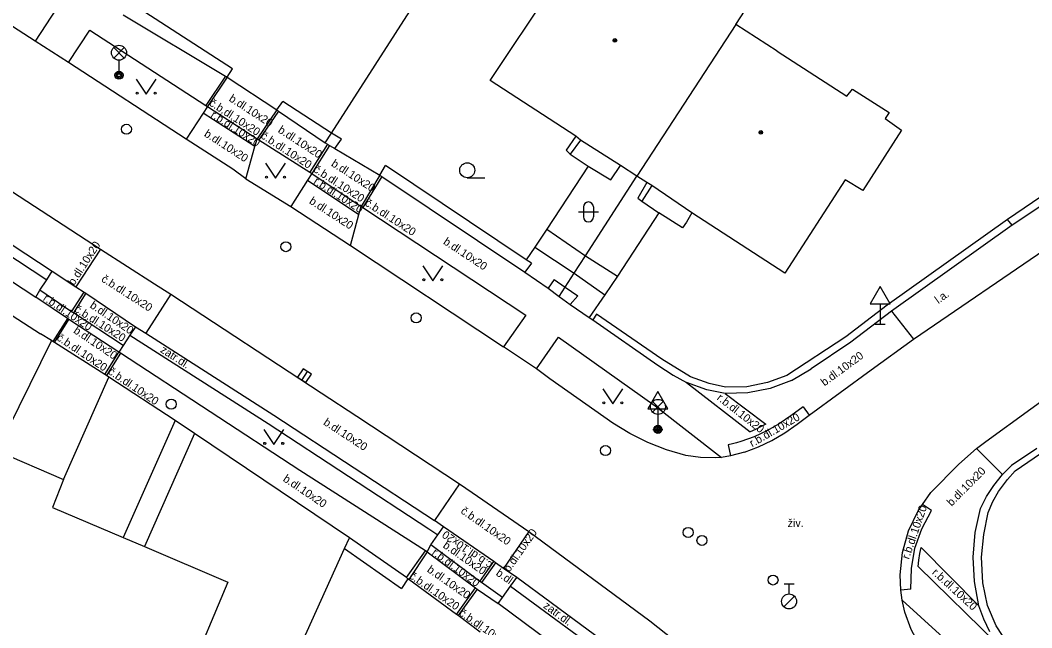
# Model space of a CAD drawing. Extents: x -600309 to -598967, y -1161267 to -1160292.
# Drawn here: x -600001.6 to -599951.1, y -1160410.6 to -1160380.2 of the extents above; entities that cross this region are included whole.
import ezdxf

# ---------------------------------------------------------------- set-up
doc = ezdxf.new("R2010")
doc.units = 0
for name, color, linetype in [('Level 10', 7, 'Continuous'), ('Level 11', 7, 'Continuous'), ('Level 27', 7, 'Continuous'), ('Level 28', 7, 'Continuous'), ('Level 31', 7, 'Continuous'), ('Level 33', 7, 'Continuous'), ('Level 34', 7, 'Continuous'), ('Level 36', 7, 'Continuous'), ('Level 39', 7, 'Continuous'), ('Level 40', 7, 'Continuous'), ('Level 5', 7, 'Continuous'), ('Level 7', 7, 'Continuous'), ('Level 8', 7, 'Continuous')]:
    doc.layers.add(name, color=color, linetype=linetype)

msp = doc.modelspace()

# ---------------------------------------------------------------- linework, layer by layer
at = {"layer": 'Level 10'}
for points in [[(-599990.35, -1160388.14), (-599991, -1160387.66), (-599993.32, -1160386.15), (-599999.21, -1160382.33), (-600000.87, -1160381.25), (-600007.58, -1160376.91), (-600012.31, -1160373.84), (-600016.06, -1160371.39), (-600024.45, -1160365.93)], [(-600015.06, -1160382.97), (-600013.87, -1160383.71), (-600006.71, -1160388.35), (-600000.02, -1160392.76), (-599998.84, -1160393.53)], [(-599990.35, -1160388.14), (-599988.09, -1160389.53), (-599985.11, -1160391.47), (-599977.46, -1160396.53)], [(-599962.8, -1160400.4), (-599962.19, -1160399.95), (-599959.1, -1160397.68), (-599956.99, -1160396.16), (-599950.11, -1160391.46)], [(-599997.61, -1160391.65), (-599998.84, -1160393.53)], [(-599997.61, -1160391.65), (-599994.91, -1160393.39), (-599994.09, -1160393.91)], [(-599994.09, -1160393.91), (-599995.34, -1160395.86)], [(-599995.34, -1160395.86), (-599988.95, -1160399.95)], [(-599956.11, -1160403.81), (-599954.71, -1160402.4), (-599953.84, -1160401.61), (-599953.37, -1160401.26), (-599946.63, -1160396.37)], [(-599972, -1160400.35), (-599975.15, -1160398.13), (-599975.82, -1160397.64), (-599977.46, -1160396.53)], [(-599988.95, -1160399.95), (-599980.92, -1160405.21)], [(-599971.15, -1160400.87), (-599972, -1160400.35)], [(-599965.43, -1160401.8), (-599964.73, -1160401.53), (-599964.06, -1160401.21), (-599963.41, -1160400.83), (-599962.8, -1160400.4)], [(-599968.36, -1160401.96), (-599969.32, -1160401.68), (-599970.25, -1160401.32), (-599971.0575, -1160400.9162), (-599971.15, -1160400.87)], [(-599967.63, -1160402.07), (-599968.36, -1160401.96)], [(-599965.43, -1160401.8), (-599966.13, -1160401.99), (-599966.58, -1160402.06), (-599966.88, -1160402.09), (-599967.63, -1160402.07)], [(-599979.66, -1160403.39), (-599980.92, -1160405.21)], [(-599979.66, -1160403.39), (-599979.03, -1160403.82), (-599976.21, -1160405.76)], [(-599957.53, -1160406.82), (-599957.23, -1160405.74), (-599956.75, -1160404.73), (-599956.53, -1160404.42), (-599956.11, -1160403.81)], [(-599976.21, -1160405.76), (-599977.47, -1160407.61)], [(-599957.65, -1160407.93), (-599957.53, -1160406.82)], [(-599975.09, -1160409.33), (-599976.8, -1160408.07), (-599977.47, -1160407.61)], [(-599957.61, -1160408.7), (-599957.65, -1160407.93)], [(-599956.65, -1160411.5), (-599957.1, -1160410.67), (-599957.41, -1160409.79), (-599957.55, -1160409.2), (-599957.61, -1160408.7)], [(-599964.98, -1160417.21), (-599965.64, -1160416.65), (-599971.45, -1160412.02), (-599975.09, -1160409.33)]]:
    msp.add_lwpolyline(points, dxfattribs=at)
at = {"layer": 'Level 11'}
for points in [[(-600007.58, -1160376.91), (-600006.73, -1160375.61), (-600006.51, -1160375.27), (-600006.43, -1160375.32), (-599999.81, -1160379.63), (-600000.87, -1160381.25)], [(-599999.21, -1160382.33), (-599998.14, -1160380.71)], [(-599998.14, -1160380.71), (-599992.34, -1160384.48), (-599992.26, -1160384.53), (-599992.47, -1160384.86), (-599993.32, -1160386.15)], [(-600013.83, -1160381.1), (-599997.61, -1160391.65)], [(-599991.36, -1160383.01), (-599992.34, -1160384.48)], [(-599991.28, -1160383.06), (-599992.26, -1160384.53)], [(-600014.15, -1160384.13), (-600006.99, -1160388.77), (-600000.29, -1160393.19)], [(-599989.9, -1160386.53), (-599992.47, -1160384.86)], [(-599992.26, -1160384.53), (-599989.78, -1160386.14)], [(-599988.79, -1160384.69), (-599989.78, -1160386.14)], [(-599988.71, -1160384.75), (-599989.7, -1160386.19)], [(-600014.7, -1160384.96), (-600007.76, -1160389.5), (-600000.84, -1160394.05), (-600000.63, -1160393.71)], [(-599989.9, -1160386.53), (-599989.78, -1160386.14)], [(-599989.78, -1160386.14), (-599989.7, -1160386.19), (-599987.14, -1160387.81), (-599987.05, -1160387.87)], [(-599986.26, -1160386.41), (-599987.14, -1160387.81)], [(-599973.86, -1160386), (-599974.34, -1160386.71)], [(-599973.62, -1160386.2), (-599974.14, -1160386.9099)], [(-599990.35, -1160388.14), (-599989.9, -1160386.53)], [(-599986.17, -1160386.47), (-599987.05, -1160387.87)], [(-599974.34, -1160386.71), (-599974.14, -1160386.9099)], [(-599974.14, -1160386.9099), (-599973.23, -1160387.51)], [(-599987.05, -1160387.87), (-599987.26, -1160388.21), (-599988.09, -1160389.53)], [(-599987.05, -1160387.87), (-599984.58, -1160389.52)], [(-599973.23, -1160387.51), (-599975.3, -1160390.65)], [(-599973.23, -1160387.51), (-599972.1, -1160388.19), (-599971.62, -1160387.48)], [(-599987.26, -1160388.21), (-599984.7, -1160389.92)], [(-599983.64, -1160387.96), (-599984.58, -1160389.52)], [(-599983.55, -1160388.02), (-599984.49, -1160389.58)], [(-599970.3, -1160388.33), (-599970.75, -1160389.1), (-599970.55, -1160389.25)], [(-599970.05, -1160388.4699), (-599970.55, -1160389.25)], [(-599970.55, -1160389.25), (-599969.7, -1160389.84)], [(-599985.11, -1160391.47), (-599984.7, -1160389.92), (-599984.58, -1160389.52)], [(-599984.58, -1160389.52), (-599984.49, -1160389.58), (-599976.36, -1160394.96)], [(-599969.7, -1160389.84), (-599971.77, -1160393)], [(-599968.53, -1160390.59), (-599969.7, -1160389.84)], [(-599968.05, -1160389.83), (-599968.32, -1160390.3)], [(-599968.32, -1160390.3), (-599968.53, -1160390.59)], [(-599975.3, -1160390.65), (-599975.9099, -1160391.55)], [(-599975.3, -1160390.65), (-599973.37, -1160391.98)], [(-599975.9099, -1160391.55), (-599976.33, -1160392.19)], [(-599975.9099, -1160391.55), (-599973.94, -1160392.86)], [(-599973.37, -1160391.98), (-599971.77, -1160393)], [(-600000.63, -1160393.71), (-600000.29, -1160393.19), (-600000.02, -1160392.76)], [(-599973.94, -1160392.86), (-599972.4, -1160393.94)], [(-599971.77, -1160393), (-599972.4, -1160393.94)], [(-599996.47, -1160396.47), (-599998.96, -1160394.84), (-599999.05, -1160394.78), (-600000.63, -1160393.71)], [(-599999.05, -1160394.78), (-599998.42, -1160393.81)], [(-599998.34, -1160393.86), (-599998.96, -1160394.84)], [(-599998.84, -1160393.53), (-599998.42, -1160393.81), (-599998.34, -1160393.86), (-599995.86, -1160395.53)], [(-599994.09, -1160393.91), (-599986.58, -1160398.83), (-599984.804, -1160400), (-599979.66, -1160403.39)], [(-599972.4, -1160393.94), (-599973.18, -1160395.07)], [(-599996.69, -1160396.8), (-599999.18, -1160395.17), (-599999.26, -1160395.12), (-600000.84, -1160394.05)], [(-599976.36, -1160394.96), (-599977.46, -1160396.53)], [(-599958.08, -1160394.76), (-599956.99, -1160396.16)], [(-599999.26, -1160395.12), (-599999.99, -1160396.27)], [(-599999.91, -1160396.32), (-599999.18, -1160395.17)], [(-599995.86, -1160395.53), (-599996.14, -1160395.96), (-599996.47, -1160396.47), (-599996.69, -1160396.8)], [(-599996.14, -1160395.96), (-599989.23, -1160400.37), (-599981.2, -1160405.63), (-599980.75, -1160405.94)], [(-599995.86, -1160395.53), (-599995.34, -1160395.86)], [(-600000.06, -1160396.22), (-600002.79, -1160401.73)], [(-599975.82, -1160397.64), (-599974.72, -1160396.06)], [(-599974.72, -1160396.06), (-599969.89, -1160399.48)], [(-599997.39, -1160397.92), (-599996.69, -1160396.8)], [(-599996.61, -1160396.85), (-599997.31, -1160397.97)], [(-599981.29, -1160406.78), (-599981.37, -1160406.73), (-599987.64, -1160402.72), (-599996.61, -1160396.85), (-599996.69, -1160396.8)], [(-599999.45, -1160403.1599), (-599997.18, -1160398.05)], [(-599968.32, -1160398.31), (-599965.14, -1160400.78)], [(-599966.4, -1160398.87), (-599964.36, -1160400.4)], [(-599969.89, -1160399.48), (-599966.58, -1160402.06)], [(-599962.5, -1160399.53), (-599963.11, -1160399.98)], [(-599962.5, -1160399.53), (-599962.19, -1160399.95)], [(-599963.11, -1160399.98), (-599963.69, -1160400.38), (-599964.31, -1160400.73), (-599964.95, -1160401.03), (-599965.61, -1160401.27)], [(-599993.88, -1160400.22), (-599996.48, -1160406.07)], [(-599964.36, -1160400.4), (-599964.62, -1160400.53), (-599964.88, -1160400.66), (-599965.14, -1160400.78)], [(-599992.9, -1160400.87), (-599995.41, -1160406.52)], [(-599965.61, -1160401.27), (-599965.82, -1160401.34), (-599966.03, -1160401.39), (-599966.24, -1160401.44)], [(-599966.24, -1160401.44), (-599966.13, -1160401.99)], [(-599953.84, -1160401.61), (-599952.53, -1160402.91)], [(-599956.08, -1160404.72), (-599956.53, -1160404.42)], [(-599956.57, -1160405.63), (-599956.08, -1160404.72)], [(-599981.29, -1160406.78), (-599981.1, -1160406.44), (-599980.75, -1160405.94), (-599980.46, -1160405.53)], [(-599977.47, -1160407.61), (-599977.87, -1160407.33), (-599977.95, -1160407.27), (-599980.46, -1160405.53), (-599980.92, -1160405.21)], [(-599976.21, -1160405.76), (-599970.15, -1160410.23), (-599963.51, -1160415.49)], [(-599956.91, -1160406.6), (-599956.57, -1160405.63)], [(-599977.51, -1160409.06), (-599978.57, -1160408.32), (-599978.65, -1160408.26), (-599981.1, -1160406.44)], [(-599957.11, -1160408.65), (-599957.09, -1160407.62), (-599956.91, -1160406.6)], [(-599956.75, -1160407.51), (-599956.72, -1160407.19), (-599956.67, -1160406.87), (-599956.6, -1160406.56)], [(-599956.6, -1160406.56), (-599953.71, -1160409.48)], [(-599982.32, -1160408.07), (-599981.37, -1160406.73)], [(-599981.29, -1160406.78), (-599982.2, -1160408.16)], [(-599981.29, -1160406.78), (-599978.87, -1160408.58)], [(-599978.65, -1160408.26), (-599977.95, -1160407.27)], [(-599977.87, -1160407.33), (-599978.57, -1160408.32)], [(-599956.75, -1160407.51), (-599952.8, -1160411.38)], [(-599965.64, -1160416.65), (-599965.96, -1160417.06), (-599966.45, -1160417.68), (-599966.7, -1160417.98), (-599972.54, -1160413.23), (-599977.74, -1160409.37), (-599977.51, -1160409.06), (-599977.11, -1160408.49), (-599976.8, -1160408.07)], [(-599979.82, -1160409.91), (-599978.87, -1160408.58)], [(-599978.79, -1160408.64), (-599979.74, -1160409.97)], [(-599978.87, -1160408.58), (-599978.79, -1160408.64), (-599977.74, -1160409.37)], [(-599977.11, -1160408.49), (-599971.77, -1160412.43), (-599965.96, -1160417.06)], [(-599957.11, -1160408.65), (-599957.61, -1160408.7)], [(-599957.55, -1160409.2), (-599951.21, -1160414.98)]]:
    msp.add_lwpolyline(points, dxfattribs=at)
at = {"layer": 'Level 27'}
msp.add_line((-599987.2737, -1160397.7704), (-599987.5463, -1160398.1896), dxfattribs=at)
msp.add_lwpolyline([(-599987.4833, -1160397.6341), (-599987.7559, -1160398.0533), (-599987.3367, -1160398.3259), (-599987.0641, -1160397.9067)], close=True, dxfattribs=at)
at = {"layer": 'Level 28'}
for p, q in [((-599963.45, -1160408.385), (-599962.95, -1160408.385)), ((-599963.2, -1160408.885), (-599963.2, -1160408.385)), ((-599963.458, -1160409.532), (-599962.928, -1160409.002))]:
    msp.add_line(p, q, dxfattribs=at)
for centre, radius in [((-599996.31, -1160385.66), 0.25), ((-599988.34, -1160391.53), 0.25), ((-599981.83, -1160395.09), 0.25), ((-599972.37, -1160401.72), 0.25), ((-599968.24, -1160405.81), 0.25), ((-599967.55, -1160406.21), 0.25), ((-599964, -1160408.19), 0.25), ((-599963.2, -1160409.26), 0.375)]:
    msp.add_circle(centre, radius, dxfattribs=at)
at = {"layer": 'Level 31'}
msp.add_circle((-599994.07, -1160399.4), 0.25, dxfattribs=at)
at = {"layer": 'Level 33'}
for p, q in [((-599996.945, -1160382.1), (-599996.415, -1160381.57)), ((-599996.945, -1160381.57), (-599996.415, -1160382.1)), ((-599996.68, -1160382.21), (-599996.68, -1160382.96)), ((-599970.015, -1160399.8), (-599969.485, -1160399.27)), ((-599970.015, -1160399.27), (-599969.485, -1160399.8)), ((-599969.75, -1160399.91), (-599969.75, -1160400.66))]:
    msp.add_line(p, q, dxfattribs=at)
for centre, radius in [((-599996.68, -1160381.835), 0.375), ((-599996.68, -1160382.96), 0.2), ((-599996.68, -1160382.96), 0.1445), ((-599996.68, -1160382.96), 0.0876), ((-599969.75, -1160399.535), 0.375), ((-599969.75, -1160400.66), 0.2), ((-599969.75, -1160400.66), 0.1445), ((-599969.75, -1160400.66), 0.0876)]:
    msp.add_circle(centre, radius, dxfattribs=at)
at = {"layer": 'Level 34'}
for p, q in [((-599958.64, -1160394.382), (-599958.64, -1160395.4)), ((-599958.89, -1160395.4), (-599958.39, -1160395.4)), ((-599969.75, -1160399.642), (-599969.75, -1160400.66)), ((-599970, -1160400.66), (-599969.5, -1160400.66))]:
    msp.add_line(p, q, dxfattribs=at)
for points in [[(-599959.14, -1160394.382), (-599958.14, -1160394.382), (-599958.64, -1160393.516)], [(-599970.25, -1160399.642), (-599969.25, -1160399.642), (-599969.75, -1160398.776)]]:
    msp.add_lwpolyline(points, close=True, dxfattribs=at)
at = {"layer": 'Level 36'}
for p, q in [((-599979.28, -1160388.085), (-599978.405, -1160388.085)), ((-599973.7259, -1160389.796), (-599972.7259, -1160389.796)), ((-599973.4759, -1160389.546), (-599973.4759, -1160390.046)), ((-599972.9759, -1160389.546), (-599972.9759, -1160390.046))]:
    msp.add_line(p, q, dxfattribs=at)
for points in [[(-599995.82, -1160383.16), (-599995.32, -1160383.91), (-599994.82, -1160383.16)], [(-599989.36, -1160387.36), (-599988.86, -1160388.11), (-599988.36, -1160387.36)], [(-599981.5, -1160392.48), (-599981, -1160393.23), (-599980.5, -1160392.48)], [(-599972.51, -1160398.64), (-599972.01, -1160399.39), (-599971.51, -1160398.64)], [(-599989.45, -1160400.66), (-599988.95, -1160401.41), (-599988.45, -1160400.66)]]:
    msp.add_lwpolyline(points, dxfattribs=at)
for centre, radius in [((-599995.7702, -1160383.8598), 0.05), ((-599994.8708, -1160383.8598), 0.05), ((-599979.2801, -1160387.7099), 0.375), ((-599989.3102, -1160388.0598), 0.05), ((-599988.4108, -1160388.0598), 0.05), ((-599981.4502, -1160393.1798), 0.05), ((-599980.5508, -1160393.1798), 0.05), ((-599972.4602, -1160399.3398), 0.05), ((-599971.5608, -1160399.3398), 0.05), ((-599989.4002, -1160401.3598), 0.05), ((-599988.5008, -1160401.3598), 0.05)]:
    msp.add_circle(centre, radius, dxfattribs=at)
for centre, start, end in [((-599973.2256, -1160389.5463), 0, 180), ((-599973.2256, -1160390.0463), 180, 0)]:
    msp.add_arc(centre, 0.25, start, end, dxfattribs=at)
at = {"layer": 'Level 39'}
for centre, radius in [((-599971.9, -1160381.2199), 0.09), ((-599971.9, -1160381.2199), 0.0398), ((-599964.61, -1160385.82), 0.09), ((-599964.61, -1160385.82), 0.0398)]:
    msp.add_circle(centre, radius, dxfattribs=at)
at = {"layer": 'Level 5'}
for points in [[(-599978.13, -1160383.2199), (-599975.09, -1160378.65)], [(-599965.86, -1160380.42), (-599964.74, -1160378.7)], [(-599965.86, -1160380.42), (-599970.81, -1160388.01)], [(-599963.8, -1160381.75), (-599965.86, -1160380.42)], [(-599963.8, -1160381.75), (-599960.31, -1160384.01)], [(-599973.86, -1160386), (-599978.13, -1160383.2199)], [(-599960.31, -1160384.01), (-599960.03, -1160383.65)], [(-599960.03, -1160383.65), (-599958.2, -1160384.83)], [(-599958.2, -1160384.83), (-599958.4, -1160385.13)], [(-599958.4, -1160385.13), (-599957.58, -1160385.71)], [(-599957.58, -1160385.71), (-599959.52, -1160388.73)], [(-599973.62, -1160386.2), (-599973.86, -1160386)], [(-599971.62, -1160387.48), (-599973.62, -1160386.2)], [(-599970.81, -1160388.01), (-599971.62, -1160387.48)], [(-599970.3, -1160388.33), (-599970.81, -1160388.01)], [(-599970.05, -1160388.4699), (-599970.3, -1160388.33)], [(-599960.4, -1160388.19), (-599963.4099, -1160392.85)], [(-599959.52, -1160388.73), (-599960.4, -1160388.19)], [(-599968.05, -1160389.83), (-599970.05, -1160388.4699)], [(-599963.4099, -1160392.85), (-599968.05, -1160389.83)], [(-600002.79, -1160401.73), (-599999.45, -1160403.1599)], [(-599999.45, -1160403.1599), (-600000.01, -1160404.57)], [(-600000.01, -1160404.57), (-599996.48, -1160406.07), (-599995.41, -1160406.52), (-599991.25, -1160408.29)], [(-599991.25, -1160408.29), (-599995.28, -1160417.9)]]:
    msp.add_lwpolyline(points, dxfattribs=at)
at = {"layer": 'Level 7'}
for points in [[(-599986.07, -1160385.85), (-599977.48, -1160372.48)], [(-599991.01, -1160382.64), (-599995.67, -1160379.62)], [(-599996.47, -1160379.94), (-599991.36, -1160383.01), (-599991.28, -1160383.06)], [(-599991.28, -1160383.06), (-599991.01, -1160382.64)], [(-599942.17, -1160383.43), (-599948.07, -1160387.3), (-599952.29, -1160390.17)], [(-599941.93, -1160383.8), (-599947.99, -1160387.75), (-599952.05, -1160390.46)], [(-599988.79, -1160384.69), (-599988.5, -1160384.27)], [(-599986.07, -1160385.85), (-599988.5, -1160384.27)], [(-599988.79, -1160384.69), (-599988.71, -1160384.75), (-599986.38, -1160386.34)], [(-599986.38, -1160386.34), (-599986.07, -1160385.85)], [(-599985.57, -1160386.15), (-599986.07, -1160385.85)], [(-599986.38, -1160386.34), (-599986.26, -1160386.41), (-599986.17, -1160386.47), (-599985.9, -1160386.63)], [(-599985.9, -1160386.63), (-599985.57, -1160386.15)], [(-599983.64, -1160387.96), (-599983.36, -1160387.48)], [(-599976.07, -1160392.36), (-599976.33, -1160392.19), (-599983.36, -1160387.48)], [(-599983.64, -1160387.96), (-599983.55, -1160388.02), (-599976.4, -1160392.8)], [(-599974.39, -1160393.55), (-599973.94, -1160392.86), (-599973.37, -1160391.98), (-599970.81, -1160388.01)], [(-599952.29, -1160390.17), (-599958.29, -1160394.46), (-599960.37, -1160396.03), (-599963.31, -1160397.97)], [(-599952.05, -1160390.46), (-599958.08, -1160394.76), (-599960.12, -1160396.31), (-599962.09, -1160397.64)], [(-599952.05, -1160390.46), (-599952.29, -1160390.17)], [(-599976.07, -1160392.36), (-599976.4, -1160392.8)], [(-600004.91, -1160393.1), (-600000.6, -1160395.88)], [(-599974.94, -1160393.17), (-599975.24, -1160393.61)], [(-599974.94, -1160393.17), (-599974.39, -1160393.55)], [(-599975.24, -1160393.61), (-599974.69, -1160394.02), (-599974.14, -1160394.42)], [(-599974.69, -1160394.02), (-599974.39, -1160393.55)], [(-599974.39, -1160393.55), (-599973.76, -1160393.98)], [(-599973.76, -1160393.98), (-599974.14, -1160394.42)], [(-599972.82, -1160394.91), (-599973.01, -1160395.18)], [(-599968.13, -1160398.03), (-599969.55, -1160397.16), (-599972.82, -1160394.91)], [(-599973.01, -1160395.18), (-599969.76, -1160397.45)], [(-599969.76, -1160397.45), (-599968.99, -1160397.96)], [(-599968.99, -1160397.96), (-599968.32, -1160398.31)], [(-599963.31, -1160397.97), (-599964.27, -1160398.31), (-599965.31, -1160398.53), (-599966.38, -1160398.55), (-599967.19, -1160398.37), (-599968.13, -1160398.03)], [(-599963.08, -1160398.21), (-599962.09, -1160397.64)], [(-599993.88, -1160400.22), (-599997.18, -1160398.05)], [(-599966.4, -1160398.87), (-599967.3, -1160398.68), (-599968.32, -1160398.31)], [(-599963.08, -1160398.21), (-599964.14, -1160398.61), (-599965.26, -1160398.84), (-599966.4, -1160398.87)], [(-599985.17, -1160406.08), (-599992.9, -1160400.87)], [(-599952.53, -1160410.97), (-599952.85, -1160410.48), (-599953.28, -1160409.47), (-599953.51, -1160408.33), (-599953.59, -1160407.05), (-599953.47, -1160405.91), (-599953.25, -1160404.81), (-599953.01, -1160404.27), (-599952.73, -1160403.76), (-599952.29, -1160403.17), (-599951.9, -1160402.74), (-599950.64, -1160401.87)], [(-599950.82, -1160401.61), (-599952.09, -1160402.46)], [(-599953.63, -1160404.62), (-599953.33, -1160404.02), (-599952.97, -1160403.46), (-599952.53, -1160402.91), (-599952.09, -1160402.46)], [(-599953.71, -1160409.48), (-599953.94, -1160408.27), (-599954, -1160407.04), (-599953.9, -1160405.82), (-599953.63, -1160404.62)], [(-599993.87, -1160425.35), (-599985.41, -1160406.62), (-599985.17, -1160406.08)], [(-599982.24, -1160408.13), (-599982.32, -1160408.07), (-599985.17, -1160406.08)], [(-599985.41, -1160406.62), (-599982.56, -1160408.61)], [(-599982.24, -1160408.13), (-599982.56, -1160408.61)], [(-599953.17, -1160410.78), (-599953.47, -1160410.14), (-599953.71, -1160409.48)]]:
    msp.add_lwpolyline(points, dxfattribs=at)
at = {"layer": 'Level 8'}
for points in [[(-599991.28, -1160383.06), (-599988.79, -1160384.69)], [(-599985.9, -1160386.63), (-599983.64, -1160387.96)], [(-599976.4, -1160392.8), (-599975.24, -1160393.61)], [(-599974.14, -1160394.42), (-599973.18, -1160395.07), (-599973.01, -1160395.18)], [(-599997.18, -1160398.05), (-599997.31, -1160397.97), (-599997.39, -1160397.92), (-599999.91, -1160396.32), (-599999.99, -1160396.27), (-600000.06, -1160396.22), (-600000.6, -1160395.88)], [(-599992.9, -1160400.87), (-599993.88, -1160400.22)], [(-599978.64, -1160410.79), (-599979.74, -1160409.97), (-599979.82, -1160409.91), (-599982.2, -1160408.16), (-599982.24, -1160408.13)]]:
    msp.add_lwpolyline(points, dxfattribs=at)

# ---------------------------------------------------------------- texts
at = {"layer": 'Level 40'}
for s, height, rotation, p in [('b.dl.10x20', 0.39999, 327, (-599991.22, -1160384.22)), ('č.b.dl.10x20', 0.399972, 327, (-599992.21, -1160384.44)), ('r.b.dl.10x20', 0.400002, 327.00863, (-599992.13, -1160385.03)), ('b.dl.10x20', 0.4, 326.94142, (-599992.46, -1160385.98)), ('č.b.dl.10x20', 0.399966, 327, (-599989.63, -1160386.08)), ('b.dl.10x20', 0.39999, 327, (-599988.77, -1160385.79)), ('b.dl.10x20', 0.39998, 327, (-599986.11, -1160387.47)), ('č.b.dl.10x20', 0.39996, 327, (-599987, -1160387.76)), ('r.b.dl.10x20', 0.400002, 327.00863, (-599986.99, -1160388.35)), ('b.dl.10x20', 0.4, 326.9356, (-599987.21, -1160389.34)), ('č.b.dl.10x20', 0.399954, 327, (-599984.43, -1160389.44)), ('b.dl.10x20', 0.4, 57, (-599998.93, -1160393.5)), ('b.dl.10x20', 0.4, 326.50339, (-599980.51, -1160391.37)), ('č.b.dl.10x20', 0.399984, 327.42009, (-599997.6, -1160393.24)), ('r.b.dl.10x20', 0.400002, 325.99251, (-600000.51, -1160394.19)), ('l.a.', 0.4, 36.04111, (-599955.74, -1160394.4)), ('č.b.dl.10x20', 0.399984, 327.42009, (-599998.94, -1160394.75)), ('b.dl.10x20', 0.4, 325.99251, (-599998.17, -1160394.55)), ('b.dl.10x20', 0.39999, 326, (-599998.99, -1160395.81)), ('č.b.dl.10x20', 0.399978, 326, (-599999.83, -1160396.17)), ('zatr.dl.', 0.4, 327.41553, (-599994.65, -1160396.78)), ('b.dl.10x20', 0.4, 36.32091, (-599961.43, -1160398.52)), ('č.b.dl.10x20', 0.399978, 326, (-599997.26, -1160397.86)), ('r.b.dl.10x20', 0.400002, 322, (-599966.84, -1160399.15)), ('r.b.dl.10x20', 0.400002, 30, (-599965.04, -1160401.56)), ('b.dl.10x20', 0.4, 326.77345, (-599986.5, -1160400.4)), ('b.dl.10x20', 0.4, 45.2039, (-599955.08, -1160404.53)), ('b.dl.10x20', 0.4, 326.02013, (-599988.52, -1160403.22)), ('č.b.dl.10x20', 0.399978, 324.9614, (-599979.64, -1160404.82)), ('r.b.dl.10x20', 0.400002, 71, (-599957.21, -1160407.18)), ('č.b.dl.10x20', 0.399978, 145, (-599977.99, -1160407.35)), ('b.dl.10x20', 0.4, 55, (-599977.18, -1160407.83)), ('b.dl.10x20', 0.39999, 325, (-599980.53, -1160406.54)), ('r.b.dl.10x20', 0.400002, 323.35807, (-599981.08, -1160406.89)), ('b.dl.10x20', 0.39999, 325, (-599981.32, -1160407.75)), ('b.dl.', 0.4, 325, (-599977.88, -1160407.92)), ('č.b.dl.10x20', 0.399978, 325, (-599982.21, -1160408.07)), ('r.b.dl.10x20', 0.400002, 317.64545, (-599956.09, -1160407.86)), ('č.b.dl.10x20', 0.399978, 325, (-599979.72, -1160409.92)), ('zatr.dl.', 0.4, 323.56089, (-599975.51, -1160409.55))]:
    msp.add_text(s, height=height, rotation=rotation, dxfattribs=at).set_placement(p)
msp.add_text('živ.', height=0.4, dxfattribs=at).set_placement((-599963.27, -1160405.54))

doc.saveas('drawing.dxf')
